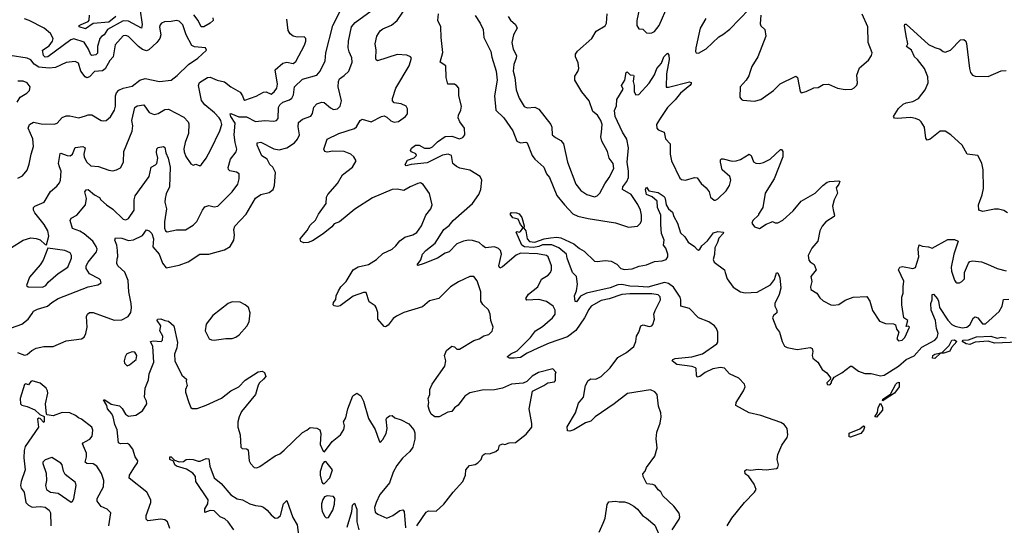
# Model space of a CAD drawing. Extents: x 1771496 to 1971148, y 471553 to 643630.
# Tile 533 of 656: x 1862188 to 1869769, y 611469 to 615361. Entities that reach past the tile are written whole.
import ezdxf

# ---------------------------------------------------------------- set-up
doc = ezdxf.new("R2010")
doc.units = 0

msp = doc.modelspace()

# ---------------------------------------------------------------- linework, layer by layer
at = {"layer": '0CON10XD'}
for points in [[(1862170.3, 612799.7), (1862225, 612777.8), (1862245, 612784.4), (1862281.2, 612815), (1862315, 612831.2), (1862375, 612846.2), (1862445, 612846.2), (1862545, 612888.8), (1862665, 612903.3), (1862685, 612917.5), (1862696.7, 612945), (1862707.5, 612995), (1862702.5, 613075), (1862710, 613095), (1862725, 613107.5), (1862755, 613105.8), (1862915, 613049.1), (1862975, 613050.5), (1863024, 613075), (1863044, 613106), (1863048.2, 613141.8), (1863047.3, 613175), (1863028.9, 613265), (1863024.3, 613354.3), (1862997.4, 613417.4), (1862944.2, 613465), (1862937.5, 613485), (1862939.2, 613520.8), (1862944, 613535), (1862942.5, 613585), (1862937.5, 613625), (1862921.2, 613665), (1862925, 613682.5), (1862975, 613679.6), (1863025, 613661.2), (1863063.6, 613666.4), (1863135, 613698.8), (1863165, 613743.3), (1863185, 613735.8), (1863205, 613714), (1863217.8, 613675), (1863213.5, 613613.5), (1863261.9, 613555), (1863287, 613487), (1863315, 613451.4), (1863415, 613470.8), (1863484.3, 613495.7), (1863575, 613556.9), (1863645, 613556), (1863765, 613588.8), (1863810, 613615), (1863838.1, 613665), (1863842.7, 613702.7), (1863836, 613745), (1863845, 613772.5), (1863933.3, 613865), (1864005, 613986.7), (1864045.9, 614014.1), (1864109.4, 614030.6), (1864140.8, 614055), (1864150.6, 614085), (1864157.5, 614185), (1864137.5, 614225), (1864113.3, 614245), (1864095, 614286.7), (1864054, 614314), (1864015.8, 614395), (1864017.7, 614412.3), (1864045, 614418.1), (1864145, 614368), (1864185, 614359.2), (1864246, 614375), (1864305, 614413.1), (1864328.5, 614441.5), (1864343.3, 614475), (1864331.8, 614535), (1864335, 614568.2), (1864365, 614594.7), (1864430.7, 614619.3), (1864441.8, 614638.2), (1864453.8, 614686.2), (1864475, 614713.1), (1864515, 614725.6), (1864532.4, 614722.4), (1864581.5, 614681.5), (1864605, 614669.4), (1864635, 614675.6), (1864655.6, 614695), (1864665.5, 614735), (1864640, 614845), (1864642.5, 614885), (1864652, 614905), (1864687.9, 614932.1), (1864721.5, 614965), (1864747.5, 615035), (1864746.1, 615066.1), (1864724.3, 615114.3), (1864718.3, 615145), (1864721.2, 615195), (1864743.3, 615305), (1864771.1, 615338.9), (1864895, 615430)], [(1863112.3, 615447.7), (1863132.2, 615325), (1863125, 615295.6), (1863025, 615350.4), (1862985, 615350.9), (1862864.6, 615285), (1862837.8, 615245), (1862817.5, 615232.5), (1862805.2, 615214.8), (1862786.3, 615155), (1862787.3, 615102.7), (1862775, 615089.1), (1862745, 615084), (1862735, 615090), (1862718.7, 615135), (1862685, 615187.5), (1862605, 615214.3), (1862583.2, 615205), (1862405, 615075.9), (1862385, 615072.6), (1862372.8, 615085), (1862363.1, 615126.9), (1862415, 615160.3), (1862441.9, 615195), (1862445.2, 615214.8), (1862425.6, 615255.6), (1862377.4, 615295), (1862261.3, 615355), (1862225, 615366.4)], [(1864181.1, 614685), (1864192.1, 614705), (1864215, 614726.2), (1864265, 614743.1), (1864284.2, 614755.8), (1864296.7, 614783.3), (1864305, 614844.2), (1864365, 614903.6), (1864475, 614934.3), (1864502.9, 614965), (1864540, 615045), (1864546.7, 615105), (1864598.5, 615315), (1864658.7, 615431.3)], [(1864441.7, 613658.3), (1864410, 613645), (1864375, 613644), (1864353.6, 613653.6), (1864347.5, 613675), (1864402.6, 613737.4), (1864425, 613780), (1864465, 613818.8), (1864488.6, 613865), (1864547.5, 613945), (1864551.4, 613995), (1864562, 614015), (1864635, 614098.8), (1864673.6, 614166.4), (1864750, 614225), (1864778, 614275), (1864761.2, 614305), (1864738.8, 614325), (1864687, 614347), (1864600.2, 614349.8), (1864555, 614340.6), (1864536.7, 614345), (1864529.2, 614365), (1864555, 614441.2), (1864646.2, 614485), (1864767.4, 614522.6), (1864780.8, 614535), (1864810, 614585), (1864825, 614594), (1864895, 614574), (1864975, 614616.7), (1864995, 614620), (1865015, 614610), (1865045, 614582.5), (1865072, 614572), (1865105, 614577.5), (1865158.8, 614615), (1865173.8, 614635), (1865173.8, 614675), (1865163.9, 614693.9), (1865125, 614713.3), (1865071.7, 614721.7), (1865060, 614735), (1865058, 614755), (1865085.5, 614835), (1865187.8, 615005), (1865206.2, 615065), (1865197.5, 615075), (1865167.9, 615087.9), (1865095, 615091.9), (1864944.1, 615044.1), (1864932.9, 615052.9), (1864930, 615065), (1864932.9, 615125), (1864925.6, 615175.6), (1864939.2, 615235), (1864964.6, 615275), (1864985, 615291.5), (1865051.5, 615318.5), (1865094.7, 615355.3), (1865172.4, 615467.6)], [(1866962.2, 615465), (1866938.9, 615355), (1866940, 615315), (1866955, 615291.4), (1866986.9, 615286.9), (1867015, 615259.4), (1867034.2, 615255.8), (1867055, 615258.6), (1867075, 615270.8), (1867112.5, 615315), (1867181.4, 615475)], [(1867471.2, 615368.8), (1867428.2, 615295), (1867393.3, 615145), (1867391.4, 615115), (1867395.8, 615105.8), (1867415, 615103.5), (1867475, 615135.5), (1867570.6, 615229.4), (1867603, 615247), (1867655, 615288.2), (1867805, 615440.8)], [(1862175, 614140.8), (1862210.3, 614159.7), (1862245, 614203.8), (1862262, 614248), (1862275.6, 614325), (1862294.5, 614385), (1862290.8, 614445), (1862253.3, 614525), (1862264.3, 614555), (1862295, 614572.2), (1862355, 614560), (1862455, 614555.6), (1862475.8, 614565), (1862515, 614606.9), (1862545, 614619.5), (1862575, 614621.2), (1862645, 614604.5), (1862695, 614619.5), (1862715, 614627.3), (1862745, 614627.5), (1862815, 614585.6), (1862835, 614581.4), (1862855, 614585.8), (1862887, 614613), (1862918.5, 614665), (1862926.2, 614695), (1862926.9, 614775), (1862933.1, 614796.9), (1862951.5, 614818.5), (1862985, 614834.7), (1863055, 614849.6), (1863112.5, 614895), (1863155, 614908), (1863265, 614883.8), (1863353.9, 614896.1), (1863399.6, 614930.4), (1863488.9, 615015), (1863560, 615065), (1863626.7, 615125), (1863620, 615145), (1863535, 615151.8), (1863513.2, 615163.2), (1863471.1, 615245), (1863445, 615320), (1863415, 615350.6), (1863395, 615355.5), (1863353.8, 615346.2), (1863303.3, 615345), (1863280.8, 615335), (1863269.3, 615320.7), (1863265.7, 615304.3), (1863274.6, 615245), (1863266.9, 615215), (1863245.5, 615185), (1863182.1, 615127.9), (1863165, 615121.6), (1863135, 615131.1), (1863103.8, 615153.8), (1863025, 615230.6), (1863005, 615240), (1862985, 615236.9), (1862923.9, 615166.1), (1862906.9, 615075), (1862883.6, 615046.4), (1862847.2, 614982.8), (1862825, 614967.5), (1862765, 614962.3), (1862725, 614921.6), (1862705, 614913.9), (1862691.3, 614921.3), (1862660.4, 614965), (1862640.6, 615025), (1862615, 615038.6), (1862545, 615031.1), (1862465, 614993.8), (1862415, 614986.5), (1862334.9, 614994.9), (1862299.5, 615019.5), (1862275, 615052.2), (1862245, 615065.4), (1862115, 615086.4)], [(1862125, 613608.5), (1862215, 613664.4), (1862275, 613681.9), (1862315, 613676.9), (1862345, 613665.8), (1862385, 613630), (1862395, 613627.5), (1862411.9, 613695), (1862404.5, 613734.5), (1862376.7, 613785), (1862304.1, 613874.1), (1862295.5, 613895), (1862295.5, 613914.5), (1862305, 613925.6), (1862375.8, 613955), (1862425, 614038), (1862475, 614079.2), (1862495, 614103.8), (1862503.1, 614125), (1862506.7, 614195), (1862495, 614228), (1862487.7, 614255), (1862499.5, 614330.5), (1862506.1, 614333.9), (1862555, 614314.4), (1862576.8, 614313.2), (1862595, 614326.2), (1862615, 614378), (1862675, 614384.4), (1862692.5, 614375), (1862681.3, 614325), (1862685, 614302.5), (1862705, 614264.3), (1862735, 614235.6), (1862795, 614230.5), (1862875, 614202.5), (1862905, 614198.6), (1862935, 614204), (1862965, 614221.2), (1862986.9, 614265), (1862991.1, 614345), (1863055, 614503.3), (1863058.9, 614545), (1863051.6, 614585), (1863076, 614684), (1863092.6, 614697.4), (1863145, 614704.3), (1863185, 614646), (1863225, 614630.8), (1863255, 614640), (1863305, 614670), (1863335, 614671.1), (1863451.4, 614611.4), (1863485, 614575.7), (1863491.1, 614558.9), (1863489.1, 614485), (1863462.7, 614415), (1863452.6, 614367.4), (1863454.1, 614344.1), (1863467.8, 614307.8), (1863505, 614251.2), (1863525, 614240), (1863545, 614248), (1863575, 614236.2), (1863588, 614245), (1863623.1, 614295), (1863659.5, 614360.5), (1863728.8, 614505), (1863744.1, 614555), (1863738.2, 614585), (1863725, 614606.1), (1863687.9, 614645), (1863612.9, 614705), (1863588.9, 614738.9), (1863564.5, 614855), (1863571.6, 614878.4), (1863634.7, 614915.3), (1863655, 614918.5), (1863710, 614895), (1863765, 614882.9), (1863812.8, 614842.8), (1863885, 614801.9), (1863904.4, 614775), (1863915, 614746.2), (1863922.5, 614742.5), (1864008.5, 614771.5), (1864065, 614803.5), (1864085, 614805.6), (1864125, 614788.6), (1864146.5, 614805), (1864167.9, 614835), (1864173.8, 614865), (1864154.4, 614975), (1864215, 615025.5), (1864245, 615032.9), (1864295, 615024), (1864315, 615038), (1864381.4, 615165), (1864392, 615195), (1864391.2, 615215), (1864379.3, 615229.3), (1864325, 615227.1), (1864295, 615233.1), (1864271.9, 615251.9), (1864255, 615278.8), (1864244.3, 615365)], [(1862929.8, 615385), (1862875, 615342), (1862755, 615332.3), (1862695, 615289.4), (1862647.5, 615305), (1862647.5, 615315), (1862662.5, 615325), (1862715, 615345.6), (1862723.1, 615356.9), (1862725.6, 615395)], [(1863676.2, 615375), (1863677.3, 615355), (1863655.7, 615335), (1863605, 615305.4), (1863585, 615307.1), (1863563.8, 615355), (1863529, 615399)], [(1867211.9, 611435), (1867267.1, 611515), (1867271.4, 611535), (1867265, 611563.3), (1867225.8, 611615.8), (1867140, 611695), (1867125, 611727.5), (1867105, 611742.5), (1867080, 611775), (1867063, 611783), (1867017, 611787), (1866988.8, 611845), (1866986.7, 611865), (1867003.3, 611885), (1867013.8, 611915), (1867079.5, 612000.5), (1867096.7, 612065), (1867090, 612135), (1867094, 612185), (1867118.8, 612255), (1867128, 612305), (1867125.7, 612335.7), (1867106, 612385), (1867095.8, 612475), (1867077.6, 612497.6), (1867045, 612511.4), (1866867.3, 612482.7), (1866766.7, 612405), (1866620, 612305), (1866585, 612270.8), (1866545, 612257.5), (1866455, 612204), (1866425, 612194), (1866406.2, 612196.2), (1866403.2, 612226.8), (1866467.1, 612335), (1866490.9, 612409.1), (1866528.8, 612455), (1866544.6, 612545.4), (1866565.5, 612584.5), (1866585, 612595.8), (1866625, 612594.2), (1866665, 612614.2), (1866735, 612681.4), (1866795, 612760.8), (1866860.6, 612799.4), (1866916, 612844), (1866933.3, 612885), (1866936.4, 612925), (1866955.5, 612955), (1866971.2, 613005), (1866988.3, 613011.7), (1867035, 612998.6), (1867055, 613004.2), (1867064.2, 613015), (1867075.6, 613055), (1867071.9, 613095), (1867081.7, 613121.7), (1867121.1, 613205), (1867118.8, 613228.8), (1867105, 613242), (1867055, 613251.2), (1866885, 613251.5), (1866824.8, 613245.2), (1866727.6, 613212.4), (1866665, 613198.8), (1866588.9, 613155), (1866569.6, 613130.4), (1866538.2, 613065), (1866470.6, 612969.4), (1866405, 612919.2), (1866265, 612871.1), (1866176.7, 612833.3), (1866095.3, 612794.7), (1866045, 612759.6), (1865994.5, 612754.5), (1865960, 612755), (1865942.5, 612765), (1865970.5, 612789.5), (1866018, 612812), (1866120.5, 612915), (1866158.6, 612965), (1866215, 612998.8), (1866290, 613065), (1866310.8, 613095), (1866312, 613125), (1866295.8, 613155), (1866245, 613191.4), (1866185, 613206.2), (1866092.2, 613202.2), (1866084.4, 613214.4), (1866105, 613248.9), (1866177.8, 613305), (1866207, 613363), (1866257.1, 613395), (1866275.6, 613415), (1866283.8, 613436.2), (1866283.1, 613465), (1866257.1, 613535), (1866245, 613545.3), (1866175, 613558.7), (1866045, 613563.8), (1866010.6, 613549.4), (1865905, 613457.3), (1865885, 613448.6), (1865876.3, 613466.3), (1865897.2, 613555), (1865890.9, 613585), (1865875, 613599.5), (1865845, 613612.7), (1865775, 613603.5), (1865755, 613620.8), (1865725, 613646.2), (1865675, 613662.1), (1865645, 613664.6), (1865605, 613656.2), (1865554.1, 613635.9), (1865495, 613574.4), (1865465, 613564.5), (1865405, 613526.2), (1865295, 613481.9), (1865255, 613470), (1865250, 613475), (1865276.8, 613513.2), (1865290, 613555), (1865315, 613585.3), (1865388.1, 613641.9), (1865454.6, 613745), (1865495, 613776.4), (1865525.6, 613815), (1865676, 613945), (1865722.9, 614015), (1865738.9, 614055), (1865745.4, 614125), (1865733.5, 614155), (1865655, 614202.1), (1865577.6, 614217.6), (1865550.9, 614230.9), (1865524, 614255), (1865513.8, 614315), (1865486.5, 614326.5), (1865445, 614316.8), (1865325, 614259.6), (1865203.3, 614246.7), (1865165, 614236.7), (1865156.7, 614245), (1865175, 614280), (1865225, 614298), (1865243.8, 614315), (1865238.8, 614328.8), (1865204.3, 614344.3), (1865196.2, 614355), (1865205, 614371.2), (1865235, 614394.2), (1865265, 614394.5), (1865305, 614371.5), (1865345, 614372.3), (1865367.1, 614382.9), (1865405, 614421.8), (1865465, 614462.9), (1865515, 614464.6), (1865575, 614444.7), (1865600, 614455), (1865616.4, 614475), (1865612.5, 614525), (1865576.3, 614575), (1865564.7, 614605), (1865566.4, 614625), (1865585.7, 614665), (1865589.2, 614695), (1865570.3, 614775), (1865568.4, 614835), (1865555, 614852.9), (1865535, 614863.8), (1865484, 614865), (1865473.3, 614915), (1865470, 615005), (1865425, 615033.3), (1865447.4, 615107.4), (1865432.9, 615225), (1865432.2, 615305), (1865406.7, 615355), (1865412.9, 615405)], [(1865695, 615392.5), (1865734.5, 615334.5), (1865755.7, 615285), (1865762, 615225), (1865817, 615117), (1865823.2, 615073.2), (1865856.4, 614965), (1865864.5, 614894.5), (1865843.3, 614775), (1865853.8, 614665), (1865915.7, 614605), (1865984.4, 614505), (1866015.8, 614425.8), (1866045, 614414.2), (1866085, 614418), (1866095, 614413.3), (1866134.5, 614315), (1866155, 614287.8), (1866224.5, 614224.5), (1866245.6, 614175), (1866268.9, 614145), (1866325, 614008.8), (1866383.1, 613935)], [(1865948.9, 615385), (1865966.9, 615356.9), (1866005, 615323.1), (1866017.5, 615295), (1865991.2, 615245), (1865978, 615185), (1865987.3, 615135), (1866013.8, 615085), (1866012.1, 615065), (1865991.8, 615015), (1865987.7, 614965), (1866001.3, 614915), (1866011.9, 614821.9), (1866035, 614756), (1866073.4, 614693.4), (1866095, 614682.2), (1866155, 614687.3), (1866185, 614672.5), (1866277.5, 614555), (1866285.6, 614534.4), (1866289.2, 614475), (1866312.9, 614452.9), (1866355, 614430), (1866374.7, 614404.7), (1866405, 614263.8), (1866471.1, 614095), (1866509.2, 614045), (1866555, 614014.3), (1866613.9, 613996.1), (1866635.7, 614004.3), (1866655, 614026.2), (1866692.4, 614097.6), (1866726.8, 614145), (1866762, 614215), (1866757.9, 614255), (1866727.7, 614295), (1866713.9, 614345), (1866669.3, 614425), (1866661.9, 614458.1), (1866667.3, 614495), (1866673.8, 614555), (1866663.5, 614585), (1866636.5, 614625), (1866602.5, 614655), (1866572.7, 614735), (1866515.5, 614805), (1866463.3, 614895), (1866461.9, 614925), (1866487, 614963), (1866494.1, 614985.9), (1866487.9, 615027.9), (1866468.9, 615075), (1866468.6, 615095), (1866482.4, 615117.6), (1866592.7, 615217.3), (1866627, 615273), (1866695, 615313.3), (1866707.5, 615335), (1866712.5, 615405)], [(1867894, 615395), (1867889.3, 615329.3), (1867895, 615312.5), (1867926.7, 615285), (1867933.6, 615233.6), (1867871.4, 615075), (1867825, 615000), (1867812, 614962), (1867801.7, 614928.3), (1867782, 614895), (1867736, 614845), (1867734.2, 614765), (1867745, 614746.7), (1867755, 614742), (1867845, 614734), (1867895, 614745.8), (1867993, 614817), (1868042.4, 614867.6), (1868165, 614926.7), (1868178, 614915), (1868197, 614807), (1868205, 614797.5), (1868245, 614808), (1868303, 614837), (1868335, 614840), (1868375, 614862.5), (1868415, 614863.3), (1868485, 614833.8), (1868545, 614823.3), (1868595, 614826.7), (1868613.6, 614836.4), (1868633.6, 614856.4), (1868640, 614875), (1868634, 614935), (1868655, 614990), (1868725, 615050), (1868747.5, 615085), (1868752.2, 615105), (1868721.1, 615185), (1868719.2, 615305), (1868674.3, 615404.3)], [(1869795, 613873.8), (1869765, 613893.3), (1869725, 613902), (1869695, 613902), (1869605, 613884), (1869572.5, 613895), (1869571.2, 613935), (1869598.3, 614011.7), (1869608.3, 614061.7), (1869605.6, 614205), (1869597, 614257), (1869566.7, 614315), (1869483.8, 614325), (1869445.5, 614395.5), (1869356.7, 614475), (1869315, 614503.3), (1869275, 614503.8), (1869199.1, 614440.9), (1869175, 614433.3), (1869165, 614450), (1869155, 614532.5), (1869130, 614575), (1869116.6, 614586.6), (1869085, 614601.1), (1869048.6, 614608.6), (1868945, 614601.4), (1868925, 614604), (1868916.7, 614615), (1868955, 614676.2), (1868989.7, 614710.3), (1869015, 614722), (1869065, 614731.4), (1869107.5, 614755), (1869160.2, 614819.8), (1869183.3, 614875), (1869181.2, 614921.2), (1869154.2, 614985), (1869102, 615055), (1869079.2, 615075), (1869055.7, 615125), (1869016.7, 615155), (1869025.8, 615175), (1869013, 615237), (1869000, 615315), (1869003.9, 615326.1), (1869015, 615325.6), (1869185, 615170.6), (1869235, 615145.6), (1869274.6, 615134.6), (1869298.8, 615115), (1869315, 615110), (1869355, 615126), (1869433.4, 615206.6), (1869457.8, 615207.8), (1869472, 615195), (1869477.6, 615177.6), (1869501.1, 614985), (1869509.4, 614955), (1869524.7, 614934.7), (1869545, 614925.6), (1869645, 614924.4), (1869745, 614966), (1869785, 614970)], [(1866383.1, 613935), (1866446.6, 613866.6), (1866485, 613847.5), (1866565, 613829.6), (1866775, 613798.2), (1866875, 613764.5), (1866945, 613772.2), (1866969.5, 613795), (1866976.2, 613815), (1866977.1, 613855), (1866968.5, 613895), (1866949, 613939), (1866895.3, 614015.3), (1866829.4, 614055), (1866832.9, 614075), (1866862.2, 614115), (1866875.9, 614145), (1866877.1, 614195), (1866866.7, 614265), (1866875.3, 614375.3), (1866862, 614442), (1866829.4, 614495), (1866773.1, 614615), (1866768.1, 614661.9), (1866782.7, 614697.3), (1866785.9, 614745.9), (1866833.8, 614825), (1866822.5, 614855), (1866846.7, 614895), (1866857.5, 614955), (1866865, 614960), (1866887.5, 614937.5), (1866915, 614933.3), (1866918.1, 614928.1), (1866912.2, 614885), (1866918.9, 614855), (1866918.9, 614805), (1866932.6, 614782.6), (1866955.4, 614784.6), (1867035, 614872), (1867075, 614937.5), (1867094.6, 614985), (1867128.8, 615025), (1867148.1, 615075), (1867175, 615103.3), (1867186.9, 615086.9), (1867189.6, 615055), (1867167.7, 614945), (1867165, 614842.5), (1867185, 614841.9), (1867345, 614882), (1867357.5, 614877.5), (1867358, 614868), (1867349.2, 614855), (1867275, 614795.7), (1867235.6, 614745), (1867175, 614683.8), (1867115, 614592.5), (1867091.2, 614555), (1867094.6, 614525), (1867105, 614512.7), (1867150.6, 614495), (1867159.5, 614445), (1867197.8, 614405), (1867197.5, 614325), (1867206.9, 614275), (1867271.3, 614141.3), (1867285, 614130.8), (1867315, 614124.3), (1867385, 614147.1), (1867405, 614144), (1867435, 614101.2), (1867475, 614066.7), (1867496, 614035), (1867506.7, 613995), (1867535, 613972), (1867545, 613971.4), (1867565, 613983.1), (1867627.6, 614042.4), (1867652.3, 614085), (1867663.3, 614125), (1867657.1, 614155), (1867597.5, 614205), (1867583.1, 614265), (1867585, 614282.5), (1867591.4, 614288.6), (1867605, 614290), (1867675, 614272.2), (1867705, 614273.3), (1867738.8, 614285), (1867805, 614326), (1867820.8, 614315), (1867837.5, 614267.5), (1867855.9, 614255.9), (1867885, 614254.2), (1867915, 614261.4), (1867967.5, 614287.5), (1868045, 614360.8), (1868055, 614362), (1868065, 614347.5), (1868064.3, 614305), (1867998.6, 614135), (1867929.2, 614025), (1867911.2, 613915), (1867877.5, 613865), (1867877.5, 613855), (1867833.8, 613815), (1867826.7, 613795), (1867846.1, 613766.1), (1867885, 613754.2), (1867935, 613786.2), (1867975, 613803.3), (1867985, 613806.7), (1868005, 613797.5), (1868025, 613797.5), (1868065, 613816.7), (1868145, 613888.8), (1868205.4, 613964.6), (1868312, 614025), (1868371.2, 614085), (1868405, 614110), (1868424.1, 614115.9), (1868495, 614120), (1868502.5, 614115), (1868496.2, 614095), (1868474.3, 614065.7), (1868484.4, 614025), (1868459.5, 613975), (1868445.8, 613925), (1868453.1, 613885), (1868462.9, 613855), (1868459.2, 613845), (1868396.3, 613803.7), (1868367.4, 613772.6), (1868348.1, 613735), (1868334.5, 613655.5), (1868288.3, 613601.7), (1868260, 613545), (1868265, 613510), (1868275, 613496.2), (1868305, 613476.2), (1868320, 613435), (1868280, 613385), (1868287.5, 613345), (1868276.2, 613305), (1868280, 613285), (1868325, 613256.7), (1868349.2, 613219.2), (1868375, 613196.2), (1868435, 613166), (1868453, 613163), (1868495, 613169.4), (1868545, 613201.9), (1868605, 613225.8), (1868710.7, 613230.7), (1868734, 613195), (1868755, 613121.2), (1868809.2, 613039.2), (1868855, 613022.5), (1868915, 613019.2), (1868931.2, 613011.2), (1868938.3, 612978.3), (1868956.7, 612956.7), (1868941.2, 612905), (1868955, 612890), (1868983.3, 612895), (1869003.8, 612915), (1869040, 612995), (1869031.7, 613001.7), (1869015, 613000), (1869026, 613045), (1868996, 613066), (1868979.4, 613165), (1868980.6, 613225), (1868990.6, 613255), (1868990, 613305), (1868997, 613347), (1868954.2, 613435.8), (1868963.8, 613455), (1868985, 613460.8), (1869065, 613446), (1869085, 613453.3), (1869111.2, 613535), (1869106, 613595), (1869115, 613627.5), (1869136.8, 613616.8), (1869185, 613611.9), (1869215, 613602), (1869335, 613668.8), (1869385, 613668.8), (1869413.3, 613655), (1869382, 613555), (1869360, 613455), (1869362.9, 613425), (1869386, 613355), (1869395, 613340), (1869405, 613336.2), (1869425, 613336), (1869443.3, 613345), (1869462, 613365), (1869461.9, 613415), (1869493, 613487), (1869505, 613500), (1869523.6, 613503.6), (1869595, 613497.5), (1869638.9, 613478.9), (1869714.6, 613444.6), (1869785, 613428.2)], [(1862170, 614725), (1862192, 614765), (1862243.8, 614795), (1862263.3, 614815), (1862268.8, 614845), (1862245.5, 614875.5), (1862215, 614886.9), (1862175, 614886.9)], [(1862125, 612990), (1862205, 613018.2), (1862253.7, 613056.4), (1862285, 613100), (1862295, 613116), (1862325, 613132.9), (1862403.6, 613156.4), (1862435, 613184.5), (1862485, 613215.4), (1862715, 613304.5), (1862789.5, 613320.5), (1862816.7, 613335), (1862810.8, 613355), (1862800, 613365), (1862725, 613404.3), (1862699.4, 613445), (1862700, 613465), (1862716.5, 613495), (1862780, 613575), (1862784.6, 613595), (1862777.6, 613615), (1862751.6, 613655), (1862685, 613712), (1862652.1, 613732.1), (1862594, 613754), (1862576.9, 613815), (1862585, 613832.5), (1862628.6, 613855), (1862695, 613936), (1862703.1, 613985), (1862690, 614035), (1862699.1, 614050.9), (1862715, 614052.9), (1862765, 614012.3), (1862801.8, 613991.8), (1862814, 613974), (1862857.1, 613935), (1862905, 613903.1), (1862986.2, 613825), (1863005, 613821.1), (1863025, 613830), (1863069.7, 613895), (1863070.4, 613975), (1863077.8, 614005), (1863184.6, 614155), (1863200, 614225), (1863235, 614242.5), (1863245.3, 614255), (1863251.1, 614295), (1863241.1, 614338.9), (1863245, 614367.5), (1863254.2, 614375.8), (1863295.8, 614385.8), (1863305, 614377.5), (1863313.1, 614335), (1863331.5, 614295), (1863347.1, 614225), (1863340.8, 614075), (1863315, 614020), (1863307.7, 613985), (1863306.9, 613955), (1863317.5, 613905), (1863302.8, 613805), (1863302.9, 613755), (1863310, 613735), (1863325, 613726.9), (1863395, 613742.2), (1863465, 613743.1), (1863525, 613779.2), (1863552.4, 613807.6), (1863596.7, 613895), (1863615, 613919.2), (1863645, 613930), (1863685, 613920.6), (1863715, 613925.7), (1863825, 614035.5), (1863866.7, 614095), (1863879.5, 614135), (1863878.8, 614175), (1863858.3, 614188.3), (1863807.3, 614197.3), (1863797.3, 614207.3), (1863793.4, 614223.4), (1863812.1, 614287.9), (1863855.4, 614344.6), (1863860.5, 614365), (1863846.2, 614416.2), (1863839.5, 614475), (1863848, 614565), (1863813.7, 614615), (1863809.2, 614635), (1863815, 614638.9), (1863875, 614614), (1863935, 614612.5), (1864005, 614576.4), (1864075.5, 614584.5), (1864145, 614580.5), (1864165, 614585.7), (1864178.5, 614601.5), (1864181.1, 614685)], [(1865246.9, 611465), (1865318.9, 611571.1), (1865335, 611581.4), (1865395, 611578.6), (1865455, 611630.8), (1865525.5, 611725), (1865599.2, 611805), (1865620.8, 611855), (1865624, 611895), (1865650.5, 611929.5), (1865695, 611938), (1865715, 611950), (1865741.2, 611975), (1865752.5, 612005), (1865763.9, 612016.1), (1865775, 612021.2), (1865805, 612018.8), (1865855, 612037.5), (1865874.2, 612055), (1865883.8, 612085), (1865895, 612092), (1865905, 612096.2), (1865925, 612090), (1865957, 612103), (1866005, 612106.9), (1866088.5, 612171.5), (1866130.6, 612225), (1866131.3, 612251.3), (1866110, 612365), (1866138, 612502), (1866225, 612544.4), (1866255, 612565.7), (1866305, 612574.3), (1866315, 612584), (1866313.8, 612636.2), (1866320, 612645), (1866293.8, 612673.8), (1866183.3, 612645), (1866135, 612615.8), (1866094.3, 612575.7), (1866065, 612562), (1865975, 612554.4), (1865905, 612525.6), (1865845, 612512.1), (1865748.3, 612508.3), (1865655, 612489.5), (1865616, 612464), (1865565.5, 612394.5), (1865536.8, 612373.2), (1865515, 612346.2), (1865485, 612338.6), (1865417.5, 612305), (1865384.4, 612304.4), (1865356.7, 612325), (1865342.7, 612352.7), (1865333.8, 612385), (1865338.8, 612415), (1865334, 612445), (1865347.1, 612475), (1865347.5, 612515), (1865363.3, 612555), (1865461.8, 612695), (1865468.2, 612735), (1865459.4, 612775), (1865475, 612813.8), (1865515, 612847.5), (1865535, 612843.8), (1865555, 612824.4), (1865575, 612825.5), (1865685, 612890.8), (1865726.7, 612905), (1865762.4, 612927.6), (1865801.2, 612938.8), (1865826.1, 612963.9), (1865834, 612995), (1865815.5, 613045), (1865810, 613095), (1865797.9, 613127.9), (1865755, 613168.8), (1865738.9, 613195), (1865738.9, 613265), (1865710.9, 613350.9), (1865685, 613383.8), (1865655, 613384), (1865566.8, 613343.2), (1865506.3, 613303.7), (1865465, 613264), (1865415, 613215.8), (1865342.6, 613197.4), (1865289.8, 613150.2), (1865145, 613107.5), (1865090.8, 613079.2), (1865065, 613061.4), (1865025, 613010), (1865005, 612997.5), (1864995, 613000), (1864946.2, 613055), (1864945.8, 613105.8), (1864933.3, 613145), (1864925, 613157.5), (1864879.5, 613189.5), (1864855, 613260), (1864835, 613260), (1864755, 613232.2), (1864655, 613158), (1864635, 613152.5), (1864608.8, 613158.8), (1864602.5, 613165), (1864603.6, 613183.6), (1864622.5, 613207.5), (1864624.4, 613235), (1864642.2, 613275), (1864660.8, 613305), (1864702.9, 613345), (1864755.7, 613435), (1864795, 613459.5), (1864875, 613475.5), (1864935, 613514), (1864985, 613561.8), (1865055.3, 613594.7), (1865085, 613620), (1865115, 613657.5), (1865153, 613687), (1865215.5, 613704.5), (1865245, 613724), (1865282.9, 613775), (1865315.6, 613855), (1865354, 613905), (1865363.3, 613935), (1865343.2, 614023.2), (1865295, 614091.2), (1865275, 614103.8), (1865255, 614100.8), (1865195.4, 614074.6), (1865145, 614045.6), (1865095, 614056.4), (1865056.3, 614053.7), (1864905, 613989.1), (1864767.9, 613902.1), (1864650.8, 613805), (1864610.9, 613789.1), (1864592.8, 613767.2), (1864525, 613711.4), (1864441.7, 613658.3)], [(1867636.7, 611465), (1867670.8, 611525), (1867768.8, 611645), (1867846.4, 611723.6), (1867860, 611745), (1867843.8, 611785), (1867802.5, 611845), (1867774.2, 611864.2), (1867772, 611888), (1867785, 611898.8), (1867815, 611894), (1867875, 611900.6), (1867936.4, 611896.4), (1868014.3, 611905.7), (1868026.6, 611913.4), (1868030, 611935), (1868021.1, 611975), (1868026.2, 612015), (1868057.3, 612085), (1868098.5, 612145), (1868102.7, 612165), (1868098.8, 612215), (1868075, 612243.9), (1868049.6, 612259.6), (1867895, 612313.4), (1867805, 612335.1), (1867702, 612392), (1867704.2, 612415), (1867762.5, 612505), (1867773.1, 612535), (1867770.3, 612555), (1867725, 612600.4), (1867654.7, 612634.7), (1867615, 612677.3), (1867585, 612684.6), (1867525, 612674.6), (1867465, 612646), (1867425, 612614.3), (1867405, 612610), (1867398.6, 612625), (1867396.9, 612675), (1867390.9, 612680.9), (1867365, 612690.4), (1867247.3, 612707.3), (1867211.2, 612735), (1867216.2, 612745), (1867235, 612752.2), (1867364.7, 612765.3), (1867445, 612787.9), (1867556.7, 612865), (1867562.5, 612877.5), (1867564.4, 612955), (1867554.6, 612984.6), (1867538.9, 613005), (1867494.4, 613035), (1867415.5, 613065), (1867345, 613138.9), (1867278, 613155), (1867279.7, 613205), (1867273.8, 613223.8), (1867221.7, 613301.7), (1867185, 613329.3), (1867151.9, 613338.1), (1867025, 613302.7), (1866954, 613306), (1866885, 613308.6), (1866825, 613321.8), (1866795, 613320.4), (1866735, 613297.1), (1866553.4, 613256.6), (1866507.2, 613232.8), (1866475, 613188.1), (1866465, 613191.4), (1866460.4, 613235), (1866475.6, 613275), (1866483.8, 613325), (1866476.2, 613385), (1866446, 613415), (1866402.5, 613525), (1866397.5, 613555), (1866339.2, 613605), (1866286.7, 613626.7), (1866215, 613627.9), (1866185, 613614.9), (1866145, 613608.5), (1866075, 613613.4), (1866054.7, 613625), (1866010.8, 613725), (1866015, 613731.2), (1866035, 613726), (1866045, 613730.8), (1866063.3, 613755), (1866062.5, 613765), (1866043.8, 613783.8), (1866025.3, 613825.3), (1865985, 613835.8), (1865964.4, 613865), (1865975, 613875.6), (1866013.1, 613873.1), (1866035, 613865.3), (1866055, 613839.4), (1866072, 613775), (1866070, 613755), (1866085.3, 613735.3), (1866095.5, 613675), (1866113, 613653), (1866155, 613648.2), (1866226.7, 613673.3), (1866275, 613682.2), (1866325, 613685.8), (1866355, 613680.6), (1866455, 613636.2), (1866498.9, 613598.9), (1866535, 613577.8), (1866615, 613503.3), (1866635, 613498.9), (1866695, 613506.4), (1866741.2, 613501.2), (1866785, 613478), (1866816.2, 613445), (1866845, 613438.5), (1866905, 613443.6), (1866957.4, 613462.6), (1867015, 613474.6), (1867075, 613499.1), (1867135, 613504.5), (1867165.6, 613515), (1867178.5, 613535), (1867180, 613555), (1867162.6, 613602.6), (1867145.7, 613625.7), (1867149.5, 613665), (1867131.1, 613715), (1867125.7, 613784.3), (1867124.7, 613855), (1867098.9, 613915), (1867095.5, 613965), (1867057.8, 613997.7), (1867013.9, 614015), (1867006.7, 614055), (1867015, 614072.5), (1867032.3, 614042.3), (1867105, 614029.5), (1867149.7, 613999.7), (1867158.7, 613985), (1867165.4, 613935), (1867185, 613904.4), (1867215, 613880), (1867224.5, 613845), (1867254.1, 613794.1), (1867275, 613721.4), (1867310.6, 613690.6), (1867335, 613648.6), (1867385, 613614.2), (1867405, 613592.5), (1867415, 613587.5), (1867425, 613594.2), (1867441, 613619), (1867485, 613658.5), (1867529.6, 613720.4), (1867565, 613730.9), (1867606.1, 613726.1), (1867606, 613715), (1867570.7, 613679.3), (1867561.5, 613645), (1867540.8, 613605), (1867537.5, 613552.5), (1867528, 613515), (1867534.3, 613494.3), (1867615, 613436.2), (1867620.8, 613415), (1867636, 613365), (1867683, 613303), (1867737, 613267), (1867775, 613258.1), (1867867.1, 613262.9), (1867970.5, 613319.5), (1867998.9, 613361.1), (1868015, 613412.5), (1868025, 613413.3), (1868041.9, 613375), (1868048.1, 613295), (1868035.3, 613245), (1868001.8, 613175), (1868002.7, 613155), (1868017.8, 613125), (1868017.5, 613105), (1867993.3, 613085), (1867983.8, 613065), (1868016, 612986), (1868038, 612955), (1868058.8, 612885), (1868078.3, 612848.3), (1868097.7, 612837.7), (1868175, 612822.5), (1868275, 612838), (1868289.7, 612829.7), (1868293.9, 612806.1), (1868288.8, 612775), (1868294.2, 612754.2), (1868334.2, 612724.2), (1868367.7, 612667.7), (1868403, 612643), (1868430, 612605), (1868428.3, 612591.7), (1868403.8, 612566.2), (1868405, 612552.5), (1868425, 612550), (1868440, 612565), (1868440, 612575), (1868460.7, 612609.3), (1868518.3, 612641.7), (1868585, 612694), (1868595, 612693.8), (1868646.6, 612656.6), (1868695, 612636.7), (1868745, 612636.5), (1868815, 612618.9), (1868845, 612625.6), (1868955, 612693.8), (1869013.1, 612745), (1869076, 612774), (1869135, 612840.7), (1869235.3, 612895), (1869253.1, 612915), (1869259.8, 612945), (1869246.6, 612985), (1869238.5, 613045), (1869207.5, 613125), (1869203.1, 613175), (1869214, 613205), (1869215, 613246.7), (1869225, 613248.6), (1869255, 613212), (1869263.1, 613195), (1869270.4, 613145), (1869335, 613047.7), (1869365, 613015.4), (1869392, 613002), (1869445, 612988.8), (1869480, 612995), (1869505, 613011.5), (1869533.3, 613066.7), (1869545, 613073.5), (1869565.7, 613065.7), (1869600.3, 613020.3), (1869625, 613019.6), (1869728.8, 613115), (1869753.8, 613155), (1869763.1, 613206.9), (1869805, 613209.8)], [(1862365, 613301.2), (1862390.5, 613315), (1862408.3, 613341.7), (1862485, 613406.2), (1862557.9, 613455), (1862586.4, 613525), (1862586.7, 613546.7), (1862576.8, 613566.8), (1862535, 613584.4), (1862405, 613602.5), (1862369.1, 613510.9), (1862345.9, 613474.1), (1862265, 613378.8), (1862241.2, 613315), (1862254.2, 613304.2), (1862365, 613301.2)], [(1863685, 612894.4), (1863775, 612905.7), (1863825, 612905.6), (1863853.7, 612916.3), (1863878.6, 612935), (1863938.3, 613001.7), (1863955.7, 613035), (1863964.2, 613104.2), (1863949.2, 613145), (1863925, 613165.6), (1863885, 613185.6), (1863825, 613188.8), (1863792.7, 613177.3), (1863675.5, 613084.5), (1863625, 613016.2), (1863617, 612967), (1863648, 612905), (1863665, 612895.7), (1863685, 612894.4)], [(1863344.2, 611445), (1863326.6, 611496.6), (1863305, 611512), (1863275, 611517.1), (1863175, 611504.2), (1863161.2, 611515), (1863161.4, 611545), (1863197.5, 611645), (1863198.1, 611665), (1863166.7, 611725), (1863030.9, 611830.9), (1863034.4, 611855), (1863072.9, 611917.1), (1863095, 611950), (1863097.1, 611965), (1863078.6, 611995), (1863060, 612055), (1863035, 612088), (1863018.7, 612098.7), (1862965, 612096.9), (1862949.2, 612105), (1862937.9, 612205), (1862920, 612245), (1862908, 612305), (1862897.3, 612327.3), (1862864.4, 612365), (1862860, 612390), (1862833.3, 612435), (1862845, 612435.6), (1862892.4, 612402.4), (1862957.9, 612387.9), (1862978.3, 612368.3), (1863003.1, 612325), (1863025, 612309.2), (1863083.8, 612316.2), (1863135, 612350), (1863166.2, 612405), (1863164.4, 612425), (1863149.5, 612455), (1863155.3, 612525), (1863180.6, 612589.4), (1863184, 612635), (1863222, 612725), (1863214.7, 612845), (1863196.7, 612885), (1863215, 612889.5), (1863276.7, 612885), (1863288.6, 612895), (1863289.4, 612925), (1863267.5, 612965), (1863276, 613005), (1863246.2, 613045), (1863250, 613055), (1863275, 613058.2), (1863305, 613044.2), (1863335, 613041.2), (1863376, 613005), (1863403.6, 612875), (1863397.7, 612835), (1863379.1, 612785), (1863383.5, 612735), (1863435.8, 612625), (1863473.8, 612595), (1863470.8, 612575), (1863478.6, 612545), (1863464, 612515), (1863464, 612495), (1863490, 612415), (1863506.8, 612376.8), (1863517.1, 612367.1), (1863555, 612368.1), (1863625, 612392.5), (1863741.2, 612448.8), (1863815, 612504), (1863875, 612535.7), (1863924, 612585), (1864025, 612649.2), (1864055, 612656), (1864073.3, 612645), (1864083.3, 612615), (1864065.8, 612594.2), (1864035, 612566), (1864025, 612548.8), (1864002.9, 612475), (1863896.4, 612345), (1863877.9, 612305), (1863868.5, 612265), (1863868.5, 612225), (1863885.6, 612165), (1863890.8, 612070.8), (1863900.5, 612060.5), (1863935, 612058), (1863948.8, 612048.8), (1863955.8, 611965), (1863966, 611945), (1863994.5, 611914.5), (1864015, 611912.5), (1864037.6, 611922.4), (1864155, 612004.2), (1864190.3, 612019.7), (1864225, 612046.2), (1864365, 612184.2), (1864399.5, 612200.5), (1864425, 612220.8), (1864475.9, 612215.9), (1864500, 612205), (1864506, 612175), (1864500.7, 612090.7), (1864525, 612040), (1864535, 612033.3), (1864594.3, 612115), (1864658, 612165), (1864683.2, 612206.8), (1864689.2, 612235), (1864681.4, 612265), (1864699.2, 612295), (1864716, 612365), (1864753.8, 612465), (1864785, 612486), (1864815, 612466.7), (1864835.7, 612425), (1864875, 612290), (1864925.9, 612205.9), (1864955, 612120), (1864965, 612107.5), (1864985, 612128.8), (1865010.8, 612175), (1865018, 612215), (1865011.2, 612285), (1865015, 612296.7), (1865035, 612311.2), (1865055, 612313.3), (1865077.5, 612295), (1865125, 612281.2), (1865185, 612251.2), (1865223.3, 612205), (1865230.7, 612180.7), (1865232, 612132), (1865215, 612070), (1865192.8, 612037.2), (1865134.6, 611985.4), (1865091.1, 611928.9), (1865063.1, 611876.9), (1865035, 611795.8), (1864990.6, 611739.4), (1864962.5, 611705), (1864931.8, 611645), (1864920.5, 611605), (1864925, 611571.2), (1864945, 611554.3), (1865015, 611523.5), (1865062, 611545), (1865115, 611584.2), (1865137.7, 611587.7), (1865148, 611575), (1865160, 611450)], [(1869235, 612753.5), (1869217.1, 612755), (1869220, 612775), (1869235, 612786), (1869290.8, 612799.2), (1869346.1, 612853.9), (1869365, 612893.5), (1869385.9, 612895.9), (1869404.3, 612885), (1869362.3, 612837.7), (1869349.6, 612810.4), (1869305, 612793.2), (1869277, 612793), (1869235, 612753.5)], [(1869875, 612879.6), (1869695, 612871.8), (1869645, 612885.9), (1869545, 612878.4), (1869505, 612860.5), (1869476, 612865), (1869446.2, 612885), (1869452.5, 612895), (1869495, 612896.6), (1869555, 612918.4), (1869665, 612924.7), (1869715, 612910.5), (1869745, 612917.6), (1869785, 612913.1)], [(1863015, 612697.5), (1863035, 612703.8), (1863085.6, 612745), (1863091.4, 612775), (1863075, 612800.8), (1863055, 612804.2), (1863025, 612794.2), (1863012, 612785), (1863000.8, 612765), (1862992, 612735), (1862996.4, 612716.4), (1863015, 612697.5)], [(1862875.7, 611465), (1862890.8, 611565), (1862861.9, 611591.9), (1862815, 611612.9), (1862785.8, 611655), (1862784.5, 611675.5), (1862833.9, 611765), (1862836.9, 611815), (1862817.1, 611867.1), (1862783.3, 611923.3), (1862755, 611941.3), (1862705, 611945.8), (1862692.9, 611955), (1862703.6, 611995), (1862704, 612025), (1862672.3, 612095), (1862676.7, 612105), (1862694.7, 612115.3), (1862729.1, 612130.9), (1862746.9, 612155), (1862751.2, 612201.2), (1862743.8, 612225), (1862665, 612286.7), (1862641.2, 612295), (1862618.8, 612315), (1862575, 612335.6), (1862515, 612337.8), (1862445, 612312), (1862399.5, 612319.5), (1862393.8, 612325), (1862386.9, 612405), (1862405.6, 612485), (1862402.5, 612505), (1862392, 612525), (1862345, 612564), (1862285, 612580), (1862275, 612576.2), (1862255, 612550), (1862235, 612557.5), (1862225, 612552.5), (1862191.8, 612445), (1862193.6, 612405), (1862205, 612393.1), (1862245, 612384.2), (1862305, 612358), (1862343.1, 612323.1), (1862377.1, 612307.1), (1862377.5, 612265), (1862375, 612260), (1862345, 612291.2), (1862335, 612293.3), (1862326.7, 612285), (1862334.2, 612225), (1862229.4, 612075), (1862221.8, 612045), (1862220.9, 611989.1), (1862231.8, 611895), (1862198.8, 611805), (1862194.5, 611775), (1862199.4, 611755), (1862223.5, 611725), (1862235.6, 611645), (1862255, 611623.1), (1862285, 611609.4), (1862345, 611614.6), (1862385, 611608.2), (1862415.9, 611585.9), (1862424.4, 611565), (1862428.9, 611465)], [(1868835, 612426.2), (1868830.9, 612430.9), (1868835, 612440.8), (1868891.9, 612478.1), (1868935, 612555.4), (1868945, 612566.1), (1868960.7, 612570.7), (1868960, 612535), (1868925, 612485.6), (1868845, 612434.5), (1868835, 612426.2)], [(1868785, 612301.1), (1868772, 612305), (1868793.2, 612336.8), (1868798.5, 612375), (1868815, 612410), (1868831.5, 612375), (1868832.3, 612355), (1868785, 612301.1)], [(1868585, 612147.5), (1868575, 612151.2), (1868575, 612177.5), (1868658.1, 612211.9), (1868685, 612234), (1868691.2, 612231.2), (1868694, 612225), (1868685, 612202.5), (1868665, 612175.5), (1868605, 612153.8), (1868585, 612147.5)], [(1862585, 611646.7), (1862595, 611652.5), (1862605.6, 611674.4), (1862624.4, 611775), (1862618, 611798), (1862539.6, 611859.6), (1862525.4, 611885), (1862514.6, 611934.6), (1862506.1, 611946.1), (1862435, 611991.9), (1862385, 611972.9), (1862365.8, 611955), (1862365.7, 611945), (1862391.1, 611871.1), (1862395.6, 611815), (1862386.9, 611775), (1862395.5, 611745.5), (1862426.2, 611725), (1862485, 611716.4), (1862585, 611646.7)], [(1863837.1, 611435), (1863794.4, 611494.4), (1863767.8, 611517.8), (1863732.5, 611535), (1863685, 611580.8), (1863655, 611582.9), (1863615, 611567.5), (1863614.7, 611595), (1863638.2, 611635), (1863639.7, 611665), (1863544.3, 611805), (1863541.2, 611845), (1863521.3, 611871.3), (1863472, 611902), (1863395, 611923.1), (1863382.1, 611935), (1863372, 611962), (1863344.4, 611975), (1863344.2, 611995), (1863354.1, 611995.9), (1863379.3, 611969.3), (1863415, 611958.8), (1863449.2, 611960.8), (1863470, 611975), (1863495, 611977.5), (1863525, 611975.6), (1863563, 611963), (1863578.3, 611961.7), (1863625, 611982), (1863645, 611980), (1863652.2, 611925), (1863685, 611834), (1863739.8, 611789.8), (1863814.7, 611704.7), (1863861.8, 611671.8), (1863905, 611664.6), (1863959.2, 611635), (1864005, 611621.1), (1864045, 611616.9), (1864065, 611607.5), (1864095, 611586), (1864125, 611549.2), (1864155, 611524.3), (1864175, 611525.6), (1864197.1, 611545), (1864220.8, 611635), (1864245, 611660), (1864290.3, 611530.3), (1864323.7, 611473.7), (1864334.1, 611394.1)], [(1864525, 611787.5), (1864535, 611791.2), (1864575.7, 611835), (1864598.1, 611895), (1864545, 611960), (1864533.6, 611956.4), (1864520.3, 611939.7), (1864503, 611883), (1864502.9, 611855), (1864515, 611800), (1864525, 611787.5)], [(1864547.7, 611527.7), (1864565, 611530), (1864599.5, 611585), (1864612.5, 611632.5), (1864615.8, 611675), (1864605, 611691.2), (1864555, 611696.2), (1864535, 611687.5), (1864522.3, 611667.7), (1864512, 611635), (1864511.2, 611608.8), (1864517.5, 611575), (1864537, 611537), (1864547.7, 611527.7)], [(1864708.7, 611455), (1864746.2, 611575), (1864750.6, 611625), (1864765, 611638.8), (1864785, 611592.5), (1864785.4, 611495), (1864800.8, 611435)], [(1866650, 611415), (1866681.2, 611485), (1866696.2, 611525), (1866711.4, 611628.6), (1866725, 611650), (1866775, 611656), (1866805, 611648.8), (1866845, 611650), (1866875, 611640), (1866916.4, 611616.4), (1866945, 611592.5), (1866982.5, 611545), (1867015, 611523.3), (1867079.4, 611469.4), (1867121.3, 611371.3)]]:
    msp.add_lwpolyline(points, dxfattribs=at)

doc.saveas('drawing.dxf')
